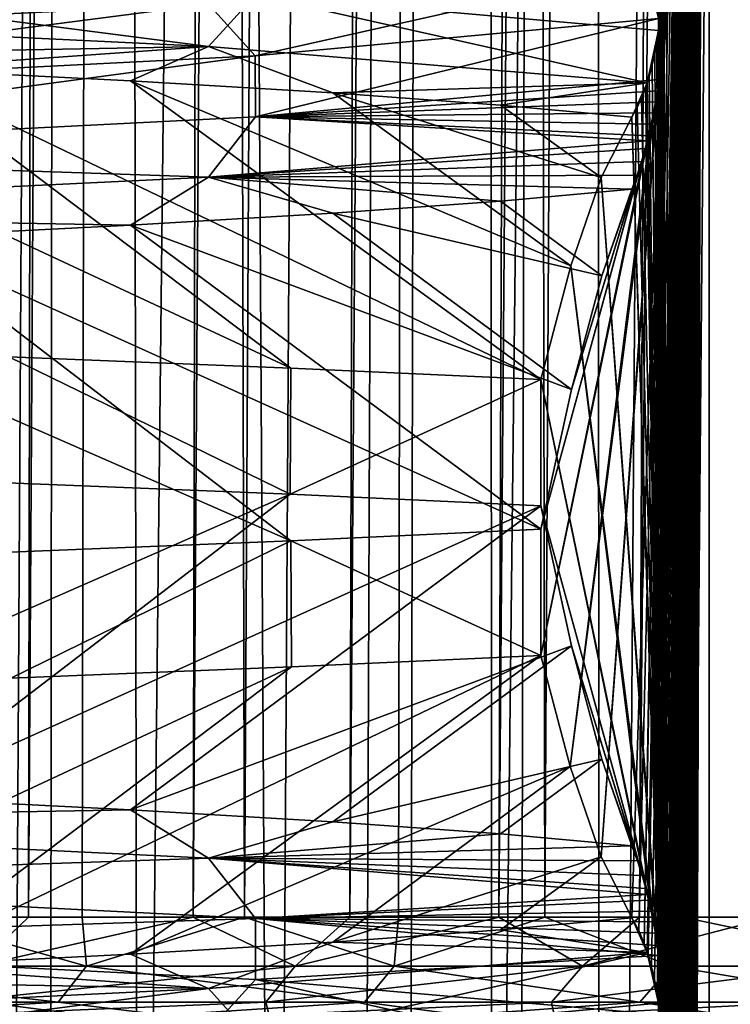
# Model space of a CAD drawing. Header units: millimetres. Extents: x -39 to 39, y -2 to 145.
# Tile 515 of 656: x 11.55 to 12.99, y 60.02 to 62.02. Entities that reach past the tile are written whole.
import ezdxf

# ---------------------------------------------------------------- set-up
doc = ezdxf.new("R2010")
doc.units = ezdxf.units.MM
doc.header["$LTSCALE"] = 65.185185
for name, color, linetype in [('12', 7, 'CONTINUOUS'), ('14', 7, 'CONTINUOUS'), ('175', 7, 'CONTINUOUS'), ('460', 7, 'CONTINUOUS'), ('49', 7, 'CONTINUOUS'), ('528', 7, 'CONTINUOUS'), ('529', 7, 'CONTINUOUS'), ('53', 7, 'CONTINUOUS'), ('615', 7, 'CONTINUOUS'), ('616', 7, 'CONTINUOUS'), ('617', 7, 'CONTINUOUS'), ('75', 7, 'CONTINUOUS'), ('83', 7, 'CONTINUOUS')]:
    doc.layers.add(name, color=color, linetype=linetype)

msp = doc.modelspace()

# ---------------------------------------------------------------- linework, layer by layer
at = {"layer": '12', "color": 7, "linetype": 'Continuous'}
for points in [[(11.6881, 121, 12.475), (10.8427, 121, 13.2165), (11.4562, 38.299, 12.2963), (11.6881, 121, 12.475)], [(11.216, 38.2987, -12.5158), (11.6796, 121, -12.483), (11.5869, 38.299, -12.1732), (11.216, 38.2987, -12.5158)], [(11.8202, 38.299, 11.9468), (11.6881, 121, 12.475), (11.4562, 38.299, 12.2963), (11.8202, 38.299, 11.9468)], [(11.6796, 121, -12.483), (12.475, 121, -11.6881), (11.5869, 38.299, -12.1732), (11.6796, 121, -12.483)], [(11.5869, 38.299, -12.1732), (12.475, 121, -11.6881), (11.9473, 38.299, -11.8197), (11.5869, 38.299, -12.1732)], [(12.483, 121, 11.6796), (11.6881, 121, 12.475), (12.1735, 38.299, 11.5866), (12.483, 121, 11.6796)], [(12.1735, 38.299, 11.5866), (11.6881, 121, 12.475), (11.8202, 38.299, 11.9468), (12.1735, 38.299, 11.5866)], [(11.9473, 38.299, -11.8197), (12.475, 121, -11.6881), (12.297, 38.299, -11.4554), (11.9473, 38.299, -11.8197)], [(12.5158, 38.2987, 11.216), (12.483, 121, 11.6796), (12.1735, 38.299, 11.5866), (12.5158, 38.2987, 11.216)], [(12.475, 121, -11.6881), (13.2165, 121, -10.8427), (12.297, 38.299, -11.4554), (12.475, 121, -11.6881)], [(12.297, 38.299, -11.4554), (13.2165, 121, -10.8427), (12.6355, 38.299, -11.0809), (12.297, 38.299, -11.4554)], [(12.6355, 38.299, -11.0809), (13.2165, 121, -10.8427), (12.9627, 38.299, -10.6964), (12.6355, 38.299, -11.0809)], [(12.9627, 38.299, -10.6964), (13.2165, 121, -10.8427), (13.2781, 38.299, -10.3022), (12.9627, 38.299, -10.6964)]]:
    msp.add_3dface(points, dxfattribs=at)
at = {"layer": '14', "color": 7, "linetype": 'Continuous'}
for points in [[(11.082, 144.3929, -10.6533), (11.33, 60.1989, -9.6632), (11.8066, 144.3929, -9.8442), (11.082, 144.3929, -10.6533)], [(11.5657, 60.1989, 9.3798), (11.2153, 60.1989, 9.7961), (11.7292, 144.3929, 9.9362), (11.5657, 60.1989, 9.3798)], [(11.7292, 144.3929, 9.9362), (11.2153, 60.1989, 9.7961), (11.3665, 144.3929, 10.3492), (11.7292, 144.3929, 9.9362)], [(11.33, 60.1989, -9.6632), (11.6752, 60.1989, -9.2431), (11.8066, 144.3929, -9.8442), (11.33, 60.1989, -9.6632)], [(11.9005, 60.1989, 8.9512), (11.5657, 60.1989, 9.3798), (12.0961, 144.3929, 9.4862), (11.9005, 60.1989, 8.9512)], [(12.0961, 144.3929, 9.4862), (11.5657, 60.1989, 9.3798), (11.7292, 144.3929, 9.9362), (12.0961, 144.3929, 9.4862)], [(11.6752, 60.1989, -9.2431), (12.0049, 60.1989, -8.8107), (11.8066, 144.3929, -9.8442), (11.6752, 60.1989, -9.2431)], [(11.8066, 144.3929, -9.8442), (12.0049, 60.1989, -8.8107), (12.4692, 144.3929, -8.9901), (11.8066, 144.3929, -9.8442)], [(12.2195, 60.1989, 8.5106), (11.9005, 60.1989, 8.9512), (12.465, 144.3929, 8.9959), (12.2195, 60.1989, 8.5106)], [(12.465, 144.3929, 8.9959), (11.9005, 60.1989, 8.9512), (12.0961, 144.3929, 9.4862), (12.465, 144.3929, 8.9959)], [(12.0049, 60.1989, -8.8107), (12.3185, 60.1989, -8.3666), (12.4692, 144.3929, -8.9901), (12.0049, 60.1989, -8.8107)], [(12.5221, 60.1989, 8.0588), (12.2195, 60.1989, 8.5106), (12.8333, 144.3929, 8.4622), (12.5221, 60.1989, 8.0588)], [(12.8333, 144.3929, 8.4622), (12.2195, 60.1989, 8.5106), (12.465, 144.3929, 8.9959), (12.8333, 144.3929, 8.4622)], [(12.3185, 60.1989, -8.3666), (12.6157, 60.1989, -7.9114), (12.4692, 144.3929, -8.9901), (12.3185, 60.1989, -8.3666)], [(12.4692, 144.3929, -8.9901), (12.6157, 60.1989, -7.9114), (13.0678, 144.3929, -8.0954), (12.4692, 144.3929, -8.9901)], [(12.8079, 60.1989, 7.5963), (12.5221, 60.1989, 8.0588), (13.1987, 144.3929, 7.8802), (12.8079, 60.1989, 7.5963)], [(13.1987, 144.3929, 7.8802), (12.5221, 60.1989, 8.0588), (12.8333, 144.3929, 8.4622), (13.1987, 144.3929, 7.8802)], [(12.6157, 60.1989, -7.9114), (12.8961, 60.1989, -7.4455), (13.0678, 144.3929, -8.0954), (12.6157, 60.1989, -7.9114)], [(13.0767, 60.1989, 7.1237), (12.8079, 60.1989, 7.5963), (13.5561, 144.3929, 7.2481), (13.0767, 60.1989, 7.1237)], [(13.5561, 144.3929, 7.2481), (12.8079, 60.1989, 7.5963), (13.1987, 144.3929, 7.8802), (13.5561, 144.3929, 7.2481)], [(12.8961, 60.1989, -7.4455), (13.1593, 60.1989, -6.9698), (13.0678, 144.3929, -8.0954), (12.8961, 60.1989, -7.4455)]]:
    msp.add_3dface(points, dxfattribs=at)
at = {"layer": '175', "color": 7, "linetype": 'Continuous'}
for points in [[(11.6839, 60.0994, -9.1883), (11.33, 60.1989, -9.6632), (10.9986, 60.0994, -9.9984), (11.6839, 60.0994, -9.1883)], [(11.2153, 60.1989, 9.7961), (11.5657, 60.1989, 9.3798), (11.4619, 60.0994, 9.4638), (11.2153, 60.1989, 9.7961)], [(11.6752, 60.1989, -9.2431), (11.33, 60.1989, -9.6632), (11.6839, 60.0994, -9.1883), (11.6752, 60.1989, -9.2431)], [(11.5657, 60.1989, 9.3798), (11.9005, 60.1989, 8.9512), (11.4619, 60.0994, 9.4638), (11.5657, 60.1989, 9.3798)], [(11.4619, 60.0994, 9.4638), (11.9005, 60.1989, 8.9512), (12.1079, 60.0994, 8.622), (11.4619, 60.0994, 9.4638)], [(12.0049, 60.1989, -8.8107), (11.6752, 60.1989, -9.2431), (11.6839, 60.0994, -9.1883), (12.0049, 60.1989, -8.8107)], [(12.3096, 60.0994, -8.3314), (12.0049, 60.1989, -8.8107), (11.6839, 60.0994, -9.1883), (12.3096, 60.0994, -8.3314)], [(11.9005, 60.1989, 8.9512), (12.2195, 60.1989, 8.5106), (12.1079, 60.0994, 8.622), (11.9005, 60.1989, 8.9512)], [(12.3185, 60.1989, -8.3666), (12.0049, 60.1989, -8.8107), (12.3096, 60.0994, -8.3314), (12.3185, 60.1989, -8.3666)], [(12.2195, 60.1989, 8.5106), (12.5221, 60.1989, 8.0588), (12.1079, 60.0994, 8.622), (12.2195, 60.1989, 8.5106)], [(12.1079, 60.0994, 8.622), (12.5221, 60.1989, 8.0588), (12.6921, 60.0994, 7.7362), (12.1079, 60.0994, 8.622)], [(12.6157, 60.1989, -7.9114), (12.3185, 60.1989, -8.3666), (12.3096, 60.0994, -8.3314), (12.6157, 60.1989, -7.9114)], [(12.8726, 60.0994, -7.432), (12.6157, 60.1989, -7.9114), (12.3096, 60.0994, -8.3314), (12.8726, 60.0994, -7.432)], [(12.5221, 60.1989, 8.0588), (12.8079, 60.1989, 7.5963), (12.6921, 60.0994, 7.7362), (12.5221, 60.1989, 8.0588)], [(12.8961, 60.1989, -7.4455), (12.6157, 60.1989, -7.9114), (12.8726, 60.0994, -7.432), (12.8961, 60.1989, -7.4455)], [(12.8079, 60.1989, 7.5963), (13.0767, 60.1989, 7.1237), (12.6921, 60.0994, 7.7362), (12.8079, 60.1989, 7.5963)], [(12.6921, 60.0994, 7.7362), (13.0767, 60.1989, 7.1237), (13.2117, 60.0994, 6.8111), (12.6921, 60.0994, 7.7362)], [(13.37, 60.0994, -6.4947), (12.8961, 60.1989, -7.4455), (12.8726, 60.0994, -7.432), (13.37, 60.0994, -6.4947)], [(13.1593, 60.1989, -6.9698), (12.8961, 60.1989, -7.4455), (13.37, 60.0994, -6.4947), (13.1593, 60.1989, -6.9698)], [(11.6264, 60.0266, -9.1431), (10.9986, 60.0994, -9.9984), (10.9445, 60.0266, -9.9492), (11.6264, 60.0266, -9.1431)], [(11.6839, 60.0994, -9.1883), (10.9986, 60.0994, -9.9984), (11.6264, 60.0266, -9.1431), (11.6839, 60.0994, -9.1883)], [(11.4619, 60.0994, 9.4638), (12.1079, 60.0994, 8.622), (11.4055, 60.0266, 9.4172), (11.4619, 60.0994, 9.4638)], [(11.4055, 60.0266, 9.4172), (12.1079, 60.0994, 8.622), (12.0482, 60.0266, 8.5795), (11.4055, 60.0266, 9.4172)], [(12.249, 60.0266, -8.2904), (11.6839, 60.0994, -9.1883), (11.6264, 60.0266, -9.1431), (12.249, 60.0266, -8.2904)], [(12.3096, 60.0994, -8.3314), (11.6839, 60.0994, -9.1883), (12.249, 60.0266, -8.2904), (12.3096, 60.0994, -8.3314)], [(12.1079, 60.0994, 8.622), (12.6921, 60.0994, 7.7362), (12.0482, 60.0266, 8.5795), (12.1079, 60.0994, 8.622)], [(12.0482, 60.0266, 8.5795), (12.6921, 60.0994, 7.7362), (12.6296, 60.0266, 7.6981), (12.0482, 60.0266, 8.5795)], [(12.8092, 60.0266, -7.3954), (12.3096, 60.0994, -8.3314), (12.249, 60.0266, -8.2904), (12.8092, 60.0266, -7.3954)], [(12.8726, 60.0994, -7.432), (12.3096, 60.0994, -8.3314), (12.8092, 60.0266, -7.3954), (12.8726, 60.0994, -7.432)], [(12.6921, 60.0994, 7.7362), (13.2117, 60.0994, 6.8111), (12.6296, 60.0266, 7.6981), (12.6921, 60.0994, 7.7362)], [(12.6296, 60.0266, 7.6981), (13.2117, 60.0994, 6.8111), (13.1466, 60.0266, 6.7775), (12.6296, 60.0266, 7.6981)], [(13.3042, 60.0266, -6.4628), (12.8726, 60.0994, -7.432), (12.8092, 60.0266, -7.3954), (13.3042, 60.0266, -6.4628)], [(13.37, 60.0994, -6.4947), (12.8726, 60.0994, -7.432), (13.3042, 60.0266, -6.4628), (13.37, 60.0994, -6.4947)], [(11.1783, 60, -9.5328), (11.6264, 60.0266, -9.1431), (10.9445, 60.0266, -9.9492), (11.1783, 60, -9.5328)], [(11.1783, 60, -9.5328), (11.843, 60, -8.693), (11.6264, 60.0266, -9.1431), (11.1783, 60, -9.5328)], [(11.4089, 60, 9.2554), (11.4055, 60.0266, 9.4172), (12.0482, 60.0266, 8.5795), (11.4089, 60, 9.2554)], [(12.0551, 60, 8.3965), (11.4089, 60, 9.2554), (12.0482, 60.0266, 8.5795), (12.0551, 60, 8.3965)], [(11.843, 60, -8.693), (12.249, 60.0266, -8.2904), (11.6264, 60.0266, -9.1431), (11.843, 60, -8.693)], [(11.843, 60, -8.693), (12.4467, 60, -7.8043), (12.249, 60.0266, -8.2904), (11.843, 60, -8.693)], [(12.0551, 60, 8.3965), (12.0482, 60.0266, 8.5795), (12.6296, 60.0266, 7.6981), (12.0551, 60, 8.3965)], [(12.6348, 60, 7.496), (12.0551, 60, 8.3965), (12.6296, 60.0266, 7.6981), (12.6348, 60, 7.496)], [(12.4467, 60, -7.8043), (12.8092, 60.0266, -7.3954), (12.249, 60.0266, -8.2904), (12.4467, 60, -7.8043)], [(12.4467, 60, -7.8043), (12.9821, 60, -6.8769), (12.8092, 60.0266, -7.3954), (12.4467, 60, -7.8043)], [(12.6348, 60, 7.496), (12.6296, 60.0266, 7.6981), (13.1466, 60.0266, 6.7775), (12.6348, 60, 7.496)], [(13.1487, 60, 6.5526), (12.6348, 60, 7.496), (13.1466, 60.0266, 6.7775), (13.1487, 60, 6.5526)], [(12.9821, 60, -6.8769), (13.3042, 60.0266, -6.4628), (12.8092, 60.0266, -7.3954), (12.9821, 60, -6.8769)], [(12.9821, 60, -6.8769), (13.4499, 60, -5.9097), (13.3042, 60.0266, -6.4628), (12.9821, 60, -6.8769)]]:
    msp.add_3dface(points, dxfattribs=at)
at = {"layer": '460', "linetype": 'Continuous'}
for points in [[(11.5226, 61.0815, -8.2987), (11.5262, 61.3377, -8.2938), (12.0982, 61.0582, -7.4346), (11.5226, 61.0815, -8.2987)], [(11.5262, 61.3377, -8.2938), (12.099, 61.3146, -7.4333), (12.0982, 61.0582, -7.4346), (11.5262, 61.3377, -8.2938)], [(12.099, 61.3146, -7.4333), (12.6076, 61.2914, -6.5337), (12.0982, 61.0582, -7.4346), (12.099, 61.3146, -7.4333)], [(12.6076, 61.2914, -6.5337), (12.6076, 61.035, -6.5337), (12.0982, 61.0582, -7.4346), (12.6076, 61.2914, -6.5337)], [(12.6076, 60.987, 6.5337), (12.0995, 60.9639, 7.4325), (12.6076, 60.7306, 6.5337), (12.6076, 60.987, 6.5337)], [(12.0995, 60.9639, 7.4325), (11.527, 60.9407, 8.2927), (11.5303, 60.6844, 8.288), (12.0995, 60.9639, 7.4325)], [(12.1009, 60.7075, 7.4303), (12.0995, 60.9639, 7.4325), (11.5303, 60.6844, 8.288), (12.1009, 60.7075, 7.4303)], [(12.6076, 60.7306, 6.5337), (12.0995, 60.9639, 7.4325), (12.1009, 60.7075, 7.4303), (12.6076, 60.7306, 6.5337)]]:
    msp.add_3dface(points, dxfattribs=at)
at = {"layer": '49', "color": 7, "linetype": 'Continuous'}
msp.add_3dface([(11.0473, 121, -13.4658), (11.9001, 121, -12.7184), (11.4143, 38.2987, -12.7276), (11.0473, 121, -13.4658)], dxfattribs=at)
at = {"layer": '528', "linetype": 'Continuous'}
for points in [[(12.8239, 60.1271, 2.4063), (12.95, 67), (12.8174, 60.1459, 2.5302), (12.8239, 60.1271, 2.4063)], [(12.8174, 60.1459, 2.5302), (12.95, 67), (12.8495, 61.9313, 1.9186), (12.8174, 60.1459, 2.5302)], [(12.8258, 60.1211, 2.3701), (12.95, 67), (12.8239, 60.1271, 2.4063), (12.8258, 60.1211, 2.3701)], [(12.8308, 58.1041, 2.2745), (12.95, 67), (12.8255, 58.1219, 2.3749), (12.8308, 58.1041, 2.2745)], [(12.8255, 58.1219, 2.3749), (12.95, 67), (12.8507, 59.9641, 1.8954), (12.8255, 58.1219, 2.3749)], [(12.8326, 60.0973, 2.24), (12.95, 67), (12.8258, 60.1211, 2.3701), (12.8326, 60.0973, 2.24)], [(12.8355, 56.0857, 2.184), (12.95, 67), (12.8308, 56.1041, 2.2745), (12.8355, 56.0857, 2.184)], [(12.8308, 56.1041, 2.2745), (12.95, 67), (12.8503, 57.9766, 1.9023), (12.8308, 56.1041, 2.2745)], [(12.8355, 58.0857, 2.184), (12.95, 67), (12.8308, 58.1041, 2.2745), (12.8355, 58.0857, 2.184)], [(12.8386, 60.0723, 2.1254), (12.95, 67), (12.8326, 60.0973, 2.24), (12.8386, 60.0723, 2.1254)], [(12.8401, 56.0654, 2.0979), (12.95, 67), (12.8355, 56.0857, 2.184), (12.8401, 56.0654, 2.0979)], [(12.8401, 58.0654, 2.0979), (12.95, 67), (12.8355, 58.0857, 2.184), (12.8401, 58.0654, 2.0979)], [(12.8413, 54.059, 2.0739), (12.95, 67), (12.8369, 54.0797, 2.1572), (12.8413, 54.059, 2.0739)], [(12.8369, 54.0797, 2.1572), (12.95, 67), (12.8503, 55.9766, 1.9023), (12.8369, 54.0797, 2.1572)], [(12.8439, 60.0445, 2.0248), (12.95, 67), (12.8386, 60.0723, 2.1254), (12.8439, 60.0445, 2.0248)], [(12.8442, 48.0424, 2.0183), (12.95, 67), (12.8401, 48.0654, 2.0979), (12.8442, 48.0424, 2.0183)], [(12.8401, 48.0654, 2.0979), (12.95, 67), (12.8503, 49.9766, 1.9023), (12.8401, 48.0654, 2.0979)], [(12.8442, 50.0424, 2.0183), (12.95, 67), (12.8401, 50.0654, 2.0979), (12.8442, 50.0424, 2.0183)], [(12.8401, 50.0654, 2.0979), (12.95, 67), (12.8503, 51.9766, 1.9023), (12.8401, 50.0654, 2.0979)], [(12.8442, 52.0424, 2.0183), (12.95, 67), (12.8401, 52.0654, 2.0979), (12.8442, 52.0424, 2.0183)], [(12.8401, 52.0654, 2.0979), (12.95, 67), (12.8505, 53.9599, 1.899), (12.8401, 52.0654, 2.0979)], [(12.8442, 56.0424, 2.0183), (12.95, 67), (12.8401, 56.0654, 2.0979), (12.8442, 56.0424, 2.0183)], [(12.8442, 58.0424, 2.0183), (12.95, 67), (12.8401, 58.0654, 2.0979), (12.8442, 58.0424, 2.0183)], [(12.8454, 54.0346, 1.9958), (12.95, 67), (12.8413, 54.059, 2.0739), (12.8454, 54.0346, 1.9958)], [(12.8475, 38.0187, 1.9567), (12.95, 67), (12.8436, 38.046, 2.0295), (12.8475, 38.0187, 1.9567)], [(12.8436, 38.046, 2.0295), (12.95, 67), (12.8503, 39.9766, 1.9023), (12.8436, 38.046, 2.0295)], [(12.8474, 44.0192, 1.958), (12.95, 67), (12.8438, 44.0451, 2.0267), (12.8474, 44.0192, 1.958)], [(12.8438, 44.0451, 2.0267), (12.95, 67), (12.8503, 45.9766, 1.9023), (12.8438, 44.0451, 2.0267)], [(12.8467, 60.0247, 1.9705), (12.95, 67), (12.8439, 60.0445, 2.0248), (12.8467, 60.0247, 1.9705)], [(12.8467, 40.0248, 1.9707), (12.95, 67), (12.8442, 40.0424, 2.0183), (12.8467, 40.0248, 1.9707)], [(12.8442, 40.0424, 2.0183), (12.95, 67), (12.8503, 41.9766, 1.9023), (12.8442, 40.0424, 2.0183)], [(12.8467, 42.0248, 1.9707), (12.95, 67), (12.8442, 42.0424, 2.0183), (12.8467, 42.0248, 1.9707)], [(12.8442, 42.0424, 2.0183), (12.95, 67), (12.8501, 43.9849, 1.907), (12.8442, 42.0424, 2.0183)], [(12.8467, 46.0248, 1.9707), (12.95, 67), (12.8442, 46.0424, 2.0183), (12.8467, 46.0248, 1.9707)], [(12.8442, 46.0424, 2.0183), (12.95, 67), (12.8503, 47.9766, 1.9023), (12.8442, 46.0424, 2.0183)], [(12.8467, 48.0248, 1.9707), (12.95, 67), (12.8442, 48.0424, 2.0183), (12.8467, 48.0248, 1.9707)], [(12.8467, 50.0248, 1.9707), (12.95, 67), (12.8442, 50.0424, 2.0183), (12.8467, 50.0248, 1.9707)], [(12.8467, 52.0248, 1.9707), (12.95, 67), (12.8442, 52.0424, 2.0183), (12.8467, 52.0248, 1.9707)], [(12.8467, 56.0248, 1.9707), (12.95, 67), (12.8442, 56.0424, 2.0183), (12.8467, 56.0248, 1.9707)], [(12.8467, 58.0248, 1.9707), (12.95, 67), (12.8442, 58.0424, 2.0183), (12.8467, 58.0248, 1.9707)], [(12.8467, 54.025, 1.971), (12.95, 67), (12.8454, 54.0346, 1.9958), (12.8467, 54.025, 1.971)], [(12.8478, 40.0153, 1.9499), (12.95, 67), (12.8467, 40.0248, 1.9707), (12.8478, 40.0153, 1.9499)], [(12.8478, 42.0153, 1.9499), (12.95, 67), (12.8467, 42.0248, 1.9707), (12.8478, 42.0153, 1.9499)], [(12.8478, 46.0153, 1.9499), (12.95, 67), (12.8467, 46.0248, 1.9707), (12.8478, 46.0153, 1.9499)], [(12.8478, 48.0153, 1.9499), (12.95, 67), (12.8467, 48.0248, 1.9707), (12.8478, 48.0153, 1.9499)], [(12.8478, 50.0153, 1.9499), (12.95, 67), (12.8467, 50.0248, 1.9707), (12.8478, 50.0153, 1.9499)], [(12.8478, 52.0153, 1.9499), (12.95, 67), (12.8467, 52.0248, 1.9707), (12.8478, 52.0153, 1.9499)], [(12.8488, 54.0048, 1.9309), (12.95, 67), (12.8467, 54.025, 1.971), (12.8488, 54.0048, 1.9309)], [(12.8478, 56.0153, 1.9499), (12.95, 67), (12.8467, 56.0248, 1.9707), (12.8478, 56.0153, 1.9499)], [(12.8478, 58.0153, 1.9499), (12.95, 67), (12.8467, 58.0248, 1.9707), (12.8478, 58.0153, 1.9499)], [(12.8479, 60.0141, 1.9474), (12.95, 67), (12.8467, 60.0247, 1.9705), (12.8479, 60.0141, 1.9474)], [(12.8478, 62.0153, 1.9499), (12.95, 67), (12.8467, 62.0248, 1.9707), (12.8478, 62.0153, 1.9499)], [(12.8501, 43.9849, 1.907), (12.95, 67), (12.8474, 44.0192, 1.958), (12.8501, 43.9849, 1.907)], [(12.95, 38), (12.95, 67), (12.8475, 38.0187, 1.9567), (12.95, 38)], [(12.8503, 39.9766, 1.9023), (12.95, 67), (12.8478, 40.0153, 1.9499), (12.8503, 39.9766, 1.9023)], [(12.8503, 41.9766, 1.9023), (12.95, 67), (12.8478, 42.0153, 1.9499), (12.8503, 41.9766, 1.9023)], [(12.8503, 45.9766, 1.9023), (12.95, 67), (12.8478, 46.0153, 1.9499), (12.8503, 45.9766, 1.9023)], [(12.8503, 47.9766, 1.9023), (12.95, 67), (12.8478, 48.0153, 1.9499), (12.8503, 47.9766, 1.9023)], [(12.8503, 49.9766, 1.9023), (12.95, 67), (12.8478, 50.0153, 1.9499), (12.8503, 49.9766, 1.9023)], [(12.8503, 51.9766, 1.9023), (12.95, 67), (12.8478, 52.0153, 1.9499), (12.8503, 51.9766, 1.9023)], [(12.8503, 55.9766, 1.9023), (12.95, 67), (12.8478, 56.0153, 1.9499), (12.8503, 55.9766, 1.9023)], [(12.8503, 57.9766, 1.9023), (12.95, 67), (12.8478, 58.0153, 1.9499), (12.8503, 57.9766, 1.9023)], [(12.8503, 61.9766, 1.9023), (12.95, 67), (12.8478, 62.0153, 1.9499), (12.8503, 61.9766, 1.9023)], [(12.8507, 59.9641, 1.8954), (12.95, 67), (12.8479, 60.0141, 1.9474), (12.8507, 59.9641, 1.8954)], [(12.8505, 53.9599, 1.899), (12.95, 67), (12.8488, 54.0048, 1.9309), (12.8505, 53.9599, 1.899)], [(12.8495, 61.9313, 1.9186), (12.95, 67), (12.8503, 61.9766, 1.9023), (12.8495, 61.9313, 1.9186)], [(12.73, 60.322, 4.1977), (12.7927, 60.1975, 3.001), (12.8495, 61.9313, 1.9186), (12.73, 60.322, 4.1977)], [(12.8467, 61.9004, 1.9703), (12.73, 60.322, 4.1977), (12.8495, 61.9313, 1.9186), (12.8467, 61.9004, 1.9703)], [(12.7927, 60.1975, 3.001), (12.8066, 60.172, 2.7355), (12.8495, 61.9313, 1.9186), (12.7927, 60.1975, 3.001)], [(12.8066, 60.172, 2.7355), (12.8174, 60.1459, 2.5302), (12.8495, 61.9313, 1.9186), (12.8066, 60.172, 2.7355)], [(12.8438, 61.8776, 2.0257), (12.73, 60.322, 4.1977), (12.8467, 61.9004, 1.9703), (12.8438, 61.8776, 2.0257)], [(12.6674, 60.505, 5.3922), (12.73, 60.322, 4.1977), (12.8438, 61.8776, 2.0257), (12.6674, 60.505, 5.3922)], [(12.8404, 61.8554, 2.0917), (12.6674, 60.505, 5.3922), (12.8438, 61.8776, 2.0257), (12.8404, 61.8554, 2.0917)], [(12.8364, 61.8332, 2.1685), (12.6674, 60.505, 5.3922), (12.8404, 61.8554, 2.0917), (12.8364, 61.8332, 2.1685)], [(12.8316, 61.8101, 2.2583), (12.6674, 60.505, 5.3922), (12.8364, 61.8332, 2.1685), (12.8316, 61.8101, 2.2583)], [(12.6076, 60.7306, 6.5337), (12.6674, 60.505, 5.3922), (12.8316, 61.8101, 2.2583), (12.6076, 60.7306, 6.5337)], [(12.8261, 61.786, 2.3635), (12.6076, 60.7306, 6.5337), (12.8316, 61.8101, 2.2583), (12.8261, 61.786, 2.3635)], [(12.8237, 61.7762, 2.409), (12.6076, 60.7306, 6.5337), (12.8261, 61.786, 2.3635), (12.8237, 61.7762, 2.409)], [(12.8197, 61.7607, 2.4856), (12.6076, 60.7306, 6.5337), (12.8237, 61.7762, 2.409), (12.8197, 61.7607, 2.4856)], [(12.6076, 60.987, 6.5337), (12.6076, 60.7306, 6.5337), (12.8197, 61.7607, 2.4856), (12.6076, 60.987, 6.5337)], [(12.8123, 61.7342, 2.628), (12.6076, 60.987, 6.5337), (12.8197, 61.7607, 2.4856), (12.8123, 61.7342, 2.628)], [(12.6699, 61.2712, 5.3453), (12.6076, 60.987, 6.5337), (12.8123, 61.7342, 2.628), (12.6699, 61.2712, 5.3453)], [(12.8034, 61.7063, 2.7974), (12.6699, 61.2712, 5.3453), (12.8123, 61.7342, 2.628), (12.8034, 61.7063, 2.7974)], [(12.7314, 61.502, 4.1705), (12.6699, 61.2712, 5.3453), (12.8034, 61.7063, 2.7974), (12.7314, 61.502, 4.1705)], [(12.7927, 61.6778, 3.001), (12.7314, 61.502, 4.1705), (12.8034, 61.7063, 2.7974), (12.7927, 61.6778, 3.001)]]:
    msp.add_3dface(points, dxfattribs=at)
at = {"layer": '529', "linetype": 'Continuous'}
for points in [[(12.8452, 67, -2.0005), (12.95, 67), (12.95, 38), (12.8452, 67, -2.0005)], [(12.8452, 67, -2.0005), (12.95, 38), (12.85, 64.0799, -1.9079), (12.8452, 67, -2.0005)], [(12.85, 64.0799, -1.9079), (12.95, 38), (12.8499, 64.0335, -1.9103), (12.85, 64.0799, -1.9079)], [(12.8499, 64.0335, -1.9103), (12.95, 38), (12.8473, 64.0017, -1.9603), (12.8499, 64.0335, -1.9103)], [(12.8473, 64.0017, -1.9603), (12.95, 38), (12.844, 63.9781, -2.023), (12.8473, 64.0017, -1.9603)], [(12.844, 63.9781, -2.023), (12.95, 38), (12.8501, 62.0769, -1.9058), (12.844, 63.9781, -2.023)], [(12.8501, 62.0769, -1.9058), (12.95, 38), (12.8497, 62.0307, -1.913), (12.8501, 62.0769, -1.9058)], [(12.8497, 62.0307, -1.913), (12.95, 38), (12.8471, 62, -1.9643), (12.8497, 62.0307, -1.913)], [(12.8471, 62, -1.9643), (12.95, 38), (12.8437, 61.9765, -2.0279), (12.8471, 62, -1.9643)], [(12.8395, 61.9538, -2.1087), (12.8437, 61.9765, -2.0279), (12.85, 60.0799, -1.9079), (12.8395, 61.9538, -2.1087)], [(12.8437, 61.9765, -2.0279), (12.95, 38), (12.85, 60.0799, -1.9079), (12.8437, 61.9765, -2.0279)], [(12.8341, 61.9306, -2.2107), (12.8395, 61.9538, -2.1087), (12.85, 60.0799, -1.9079), (12.8341, 61.9306, -2.2107)], [(12.8277, 61.907, -2.3344), (12.8341, 61.9306, -2.2107), (12.85, 60.0799, -1.9079), (12.8277, 61.907, -2.3344)], [(12.8237, 61.8942, -2.4102), (12.8277, 61.907, -2.3344), (12.85, 60.0799, -1.9079), (12.8237, 61.8942, -2.4102)], [(12.8126, 61.8637, -2.6223), (12.8204, 61.8845, -2.4731), (12.85, 60.0799, -1.9079), (12.8126, 61.8637, -2.6223)], [(12.8204, 61.8845, -2.4731), (12.8237, 61.8942, -2.4102), (12.85, 60.0799, -1.9079), (12.8204, 61.8845, -2.4731)], [(12.8036, 61.8437, -2.7932), (12.8126, 61.8637, -2.6223), (12.85, 60.0799, -1.9079), (12.8036, 61.8437, -2.7932)], [(12.7927, 61.8245, -3.001), (12.8036, 61.8437, -2.7932), (12.85, 60.0799, -1.9079), (12.7927, 61.8245, -3.001)], [(12.7306, 61.7014, -4.1866), (12.7927, 61.8245, -3.001), (12.8476, 60.1139, -1.9548), (12.7306, 61.7014, -4.1866)], [(12.8476, 60.1139, -1.9548), (12.7927, 61.8245, -3.001), (12.85, 60.0799, -1.9079), (12.8476, 60.1139, -1.9548)], [(12.6689, 61.522, -5.3646), (12.7306, 61.7014, -4.1866), (12.8443, 60.1414, -2.0178), (12.6689, 61.522, -5.3646)], [(12.8443, 60.1414, -2.0178), (12.7306, 61.7014, -4.1866), (12.8468, 60.1215, -1.9701), (12.8443, 60.1414, -2.0178)], [(12.8468, 60.1215, -1.9701), (12.7306, 61.7014, -4.1866), (12.8476, 60.1139, -1.9548), (12.8468, 60.1215, -1.9701)], [(12.6076, 61.2914, -6.5337), (12.6689, 61.522, -5.3646), (12.8317, 60.2116, -2.2573), (12.6076, 61.2914, -6.5337)], [(12.8317, 60.2116, -2.2573), (12.6689, 61.522, -5.3646), (12.8361, 60.19, -2.1729), (12.8317, 60.2116, -2.2573)], [(12.8361, 60.19, -2.1729), (12.6689, 61.522, -5.3646), (12.8404, 60.1667, -2.0921), (12.8361, 60.19, -2.1729)], [(12.8404, 60.1667, -2.0921), (12.6689, 61.522, -5.3646), (12.8443, 60.1414, -2.0178), (12.8404, 60.1667, -2.0921)], [(12.6076, 61.035, -6.5337), (12.6076, 61.2914, -6.5337), (12.8208, 60.2574, -2.4657), (12.6076, 61.035, -6.5337)], [(12.8208, 60.2574, -2.4657), (12.6076, 61.2914, -6.5337), (12.8239, 60.2453, -2.4066), (12.8208, 60.2574, -2.4657)], [(12.8239, 60.2453, -2.4066), (12.6076, 61.2914, -6.5337), (12.8267, 60.2335, -2.3522), (12.8239, 60.2453, -2.4066)], [(12.8267, 60.2335, -2.3522), (12.6076, 61.2914, -6.5337), (12.8317, 60.2116, -2.2573), (12.8267, 60.2335, -2.3522)], [(12.6699, 60.7502, -5.345), (12.6076, 61.035, -6.5337), (12.8134, 60.284, -2.6061), (12.6699, 60.7502, -5.345)], [(12.8134, 60.284, -2.6061), (12.6076, 61.035, -6.5337), (12.8208, 60.2574, -2.4657), (12.8134, 60.284, -2.6061)], [(12.7316, 60.5199, -4.1674), (12.6699, 60.7502, -5.345), (12.8042, 60.3133, -2.7817), (12.7316, 60.5199, -4.1674)], [(12.8042, 60.3133, -2.7817), (12.6699, 60.7502, -5.345), (12.8134, 60.284, -2.6061), (12.8042, 60.3133, -2.7817)], [(12.7927, 60.3442, -3.001), (12.7316, 60.5199, -4.1674), (12.8042, 60.3133, -2.7817), (12.7927, 60.3442, -3.001)], [(12.85, 60.0799, -1.9079), (12.95, 38), (12.8499, 60.0335, -1.9103), (12.85, 60.0799, -1.9079)], [(12.8499, 60.0335, -1.9103), (12.95, 38), (12.8473, 60.0017, -1.9603), (12.8499, 60.0335, -1.9103)]]:
    msp.add_3dface(points, dxfattribs=at)
at = {"layer": '53', "color": 7, "linetype": 'Continuous'}
for points in [[(13.4658, 121, 11.0473), (12.7184, 121, 11.9001), (12.7276, 38.2987, 11.4143), (13.4658, 121, 11.0473)], [(13.4658, 121, 11.0473), (12.7276, 38.2987, 11.4143), (13.2928, 38.2988, 10.7509), (13.4658, 121, 11.0473)]]:
    msp.add_3dface(points, dxfattribs=at)
at = {"layer": '615', "linetype": 'Continuous'}
for points in [[(11.5226, 61.0815, -8.2987), (12.0982, 61.0582, -7.4346), (10.7447, 60.4661, -7.5639), (11.5226, 61.0815, -8.2987)], [(10.7447, 60.4661, -7.5639), (12.0982, 61.0582, -7.4346), (11.2919, 60.4417, -6.7195), (10.7447, 60.4661, -7.5639)], [(12.0982, 61.0582, -7.4346), (12.6076, 61.035, -6.5337), (11.2919, 60.4417, -6.7195), (12.0982, 61.0582, -7.4346)], [(11.2919, 60.4417, -6.7195), (12.6076, 61.035, -6.5337), (11.773, 60.4173, -5.8358), (11.2919, 60.4417, -6.7195)], [(12.6076, 61.035, -6.5337), (12.6699, 60.7502, -5.345), (11.773, 60.4173, -5.8358), (12.6076, 61.035, -6.5337)], [(11.773, 60.4173, -5.8358), (12.6699, 60.7502, -5.345), (12.185, 60.3929, -4.9178), (11.773, 60.4173, -5.8358)], [(12.6699, 60.7502, -5.345), (12.7316, 60.5199, -4.1674), (12.185, 60.3929, -4.9178), (12.6699, 60.7502, -5.345)], [(12.6076, 60.7306, 6.5337), (12.1009, 60.7075, 7.4303), (11.2919, 60.0999, 6.7195), (12.6076, 60.7306, 6.5337)], [(11.773, 60.1243, 5.8358), (12.6076, 60.7306, 6.5337), (11.2919, 60.0999, 6.7195), (11.773, 60.1243, 5.8358)], [(12.6674, 60.505, 5.3922), (12.6076, 60.7306, 6.5337), (11.773, 60.1243, 5.8358), (12.6674, 60.505, 5.3922)], [(12.1009, 60.7075, 7.4303), (11.5303, 60.6844, 8.288), (10.7447, 60.0756, 7.5639), (12.1009, 60.7075, 7.4303)], [(11.2919, 60.0999, 6.7195), (12.1009, 60.7075, 7.4303), (10.7447, 60.0756, 7.5639), (11.2919, 60.0999, 6.7195)], [(12.185, 60.1487, 4.9178), (12.6674, 60.505, 5.3922), (11.773, 60.1243, 5.8358), (12.185, 60.1487, 4.9178)], [(12.185, 60.3929, -4.9178), (12.7316, 60.5199, -4.1674), (12.5256, 60.3685, -3.971), (12.185, 60.3929, -4.9178)], [(12.73, 60.322, 4.1977), (12.6674, 60.505, 5.3922), (12.185, 60.1487, 4.9178), (12.73, 60.322, 4.1977)], [(12.7316, 60.5199, -4.1674), (12.7927, 60.3442, -3.001), (12.5256, 60.3685, -3.971), (12.7316, 60.5199, -4.1674)], [(12.5256, 60.1731, 3.971), (12.73, 60.322, 4.1977), (12.185, 60.1487, 4.9178), (12.5256, 60.1731, 3.971)], [(12.7927, 60.1975, 3.001), (12.73, 60.322, 4.1977), (12.5256, 60.1731, 3.971), (12.7927, 60.1975, 3.001)]]:
    msp.add_3dface(points, dxfattribs=at)
at = {"layer": '616', "linetype": 'Continuous'}
for points in [[(11.9317, 61.9677, -5.2812), (10.4071, 62.0412, -7.8708), (10.5392, 62.1479, -7.6056), (11.9317, 61.9677, -5.2812)], [(12.0275, 62.0727, -4.9254), (11.9317, 61.9677, -5.2812), (10.5392, 62.1479, -7.6056), (12.0275, 62.0727, -4.9254)], [(12.8238, 62.1273, 2.4074), (11.9322, 62.054, 5.2794), (12.0271, 61.949, 4.9261), (12.8238, 62.1273, 2.4074)], [(12.8467, 62.0248, 1.9707), (12.8238, 62.1273, 2.4074), (12.0271, 61.949, 4.9261), (12.8467, 62.0248, 1.9707)], [(12.8467, 62.1215, -1.9703), (12.8471, 62, -1.9643), (12.0275, 62.0727, -4.9254), (12.8467, 62.1215, -1.9703)], [(12.8467, 62.1215, -1.9703), (12.8477, 62.1124, -1.9521), (12.8471, 62, -1.9643), (12.8467, 62.1215, -1.9703)], [(12.8477, 62.1124, -1.9521), (12.8497, 62.0307, -1.913), (12.8471, 62, -1.9643), (12.8477, 62.1124, -1.9521)], [(11.9322, 62.054, 5.2794), (10.7447, 62.0756, 7.5639), (10.4078, 61.9805, 7.8695), (11.9322, 62.054, 5.2794)], [(12.8237, 61.8942, -2.4102), (11.9317, 61.9677, -5.2812), (12.0275, 62.0727, -4.9254), (12.8237, 61.8942, -2.4102)], [(12.8471, 62, -1.9643), (12.8237, 61.8942, -2.4102), (12.0275, 62.0727, -4.9254), (12.8471, 62, -1.9643)], [(11.9322, 62.054, 5.2794), (10.4078, 61.9805, 7.8695), (10.5388, 61.8737, 7.6061), (11.9322, 62.054, 5.2794)], [(12.0271, 61.949, 4.9261), (11.9322, 62.054, 5.2794), (10.5388, 61.8737, 7.6061), (12.0271, 61.949, 4.9261)], [(10.4071, 62.0412, -7.8708), (11.9317, 61.9677, -5.2812), (10.7447, 61.9464, -7.5639), (10.4071, 62.0412, -7.8708)], [(12.8467, 62.0248, 1.9707), (12.0271, 61.949, 4.9261), (12.0278, 61.8252, 4.9247), (12.8467, 62.0248, 1.9707)], [(12.8467, 61.9004, 1.9703), (12.8467, 62.0248, 1.9707), (12.0278, 61.8252, 4.9247), (12.8467, 61.9004, 1.9703)], [(12.8467, 61.9004, 1.9703), (12.8478, 62.0153, 1.9499), (12.8467, 62.0248, 1.9707), (12.8467, 61.9004, 1.9703)], [(12.8467, 61.9004, 1.9703), (12.8495, 61.9313, 1.9186), (12.8478, 62.0153, 1.9499), (12.8467, 61.9004, 1.9703)], [(12.8495, 61.9313, 1.9186), (12.8503, 61.9766, 1.9023), (12.8478, 62.0153, 1.9499), (12.8495, 61.9313, 1.9186)], [(12.8471, 62, -1.9643), (12.8277, 61.907, -2.3344), (12.8237, 61.8942, -2.4102), (12.8471, 62, -1.9643)], [(12.8471, 62, -1.9643), (12.8341, 61.9306, -2.2107), (12.8277, 61.907, -2.3344), (12.8471, 62, -1.9643)], [(12.8471, 62, -1.9643), (12.8395, 61.9538, -2.1087), (12.8341, 61.9306, -2.2107), (12.8471, 62, -1.9643)], [(12.8471, 62, -1.9643), (12.8437, 61.9765, -2.0279), (12.8395, 61.9538, -2.1087), (12.8471, 62, -1.9643)], [(10.7447, 61.9464, -7.5639), (11.9317, 61.9677, -5.2812), (11.2919, 61.9221, -6.7195), (10.7447, 61.9464, -7.5639)], [(11.2919, 61.9221, -6.7195), (11.9317, 61.9677, -5.2812), (11.773, 61.8977, -5.8358), (11.2919, 61.9221, -6.7195)], [(11.773, 61.8977, -5.8358), (11.9317, 61.9677, -5.2812), (12.185, 61.8733, -4.9178), (11.773, 61.8977, -5.8358)], [(11.9317, 61.9677, -5.2812), (12.8237, 61.8942, -2.4102), (12.185, 61.8733, -4.9178), (11.9317, 61.9677, -5.2812)], [(12.0271, 61.949, 4.9261), (10.5388, 61.8737, 7.6061), (10.5397, 61.75, 7.605), (12.0271, 61.949, 4.9261)], [(12.0278, 61.8252, 4.9247), (12.0271, 61.949, 4.9261), (10.5397, 61.75, 7.605), (12.0278, 61.8252, 4.9247)], [(12.8438, 61.8776, 2.0257), (12.8467, 61.9004, 1.9703), (12.0278, 61.8252, 4.9247), (12.8438, 61.8776, 2.0257)], [(12.185, 61.8733, -4.9178), (12.8237, 61.8942, -2.4102), (12.5256, 61.8489, -3.971), (12.185, 61.8733, -4.9178)], [(12.8237, 61.8942, -2.4102), (12.7927, 61.8245, -3.001), (12.5256, 61.8489, -3.971), (12.8237, 61.8942, -2.4102)], [(12.8237, 61.8942, -2.4102), (12.8036, 61.8437, -2.7932), (12.7927, 61.8245, -3.001), (12.8237, 61.8942, -2.4102)], [(12.8237, 61.8942, -2.4102), (12.8126, 61.8637, -2.6223), (12.8036, 61.8437, -2.7932), (12.8237, 61.8942, -2.4102)], [(12.8237, 61.8942, -2.4102), (12.8204, 61.8845, -2.4731), (12.8126, 61.8637, -2.6223), (12.8237, 61.8942, -2.4102)], [(12.8404, 61.8554, 2.0917), (12.8438, 61.8776, 2.0257), (12.0278, 61.8252, 4.9247), (12.8404, 61.8554, 2.0917)], [(12.8364, 61.8332, 2.1685), (12.8404, 61.8554, 2.0917), (12.0278, 61.8252, 4.9247), (12.8364, 61.8332, 2.1685)], [(12.0278, 61.8252, 4.9247), (10.5397, 61.75, 7.605), (11.9318, 61.7025, 5.2809), (12.0278, 61.8252, 4.9247)], [(12.8237, 61.7762, 2.409), (12.0278, 61.8252, 4.9247), (11.9318, 61.7025, 5.2809), (12.8237, 61.7762, 2.409)], [(12.8316, 61.8101, 2.2583), (12.8364, 61.8332, 2.1685), (12.0278, 61.8252, 4.9247), (12.8316, 61.8101, 2.2583)], [(12.8237, 61.7762, 2.409), (12.8261, 61.786, 2.3635), (12.0278, 61.8252, 4.9247), (12.8237, 61.7762, 2.409)], [(12.8261, 61.786, 2.3635), (12.8316, 61.8101, 2.2583), (12.0278, 61.8252, 4.9247), (12.8261, 61.786, 2.3635)], [(12.8197, 61.7607, 2.4856), (12.8237, 61.7762, 2.409), (11.9318, 61.7025, 5.2809), (12.8197, 61.7607, 2.4856)], [(11.9318, 61.7025, 5.2809), (10.5397, 61.75, 7.605), (10.4072, 61.629, 7.8706), (11.9318, 61.7025, 5.2809)], [(12.8123, 61.7342, 2.628), (12.8197, 61.7607, 2.4856), (11.9318, 61.7025, 5.2809), (12.8123, 61.7342, 2.628)], [(12.8034, 61.7063, 2.7974), (12.8123, 61.7342, 2.628), (11.9318, 61.7025, 5.2809), (12.8034, 61.7063, 2.7974)], [(11.9318, 61.7025, 5.2809), (10.4072, 61.629, 7.8706), (11.773, 61.6047, 5.8358), (11.9318, 61.7025, 5.2809)], [(12.185, 61.6291, 4.9178), (11.9318, 61.7025, 5.2809), (11.773, 61.6047, 5.8358), (12.185, 61.6291, 4.9178)], [(12.7927, 61.6778, 3.001), (12.8034, 61.7063, 2.7974), (11.9318, 61.7025, 5.2809), (12.7927, 61.6778, 3.001)], [(12.7927, 61.6778, 3.001), (11.9318, 61.7025, 5.2809), (12.5256, 61.6535, 3.971), (12.7927, 61.6778, 3.001)], [(12.5256, 61.6535, 3.971), (11.9318, 61.7025, 5.2809), (12.185, 61.6291, 4.9178), (12.5256, 61.6535, 3.971)], [(11.773, 61.6047, 5.8358), (10.4072, 61.629, 7.8706), (11.2919, 61.5803, 6.7195), (11.773, 61.6047, 5.8358)], [(11.2919, 60.4417, -6.7195), (11.773, 60.4173, -5.8358), (10.4077, 60.3927, -7.8696), (11.2919, 60.4417, -6.7195)], [(11.773, 60.4173, -5.8358), (11.9322, 60.3192, -5.2795), (10.4077, 60.3927, -7.8696), (11.773, 60.4173, -5.8358)], [(11.773, 60.4173, -5.8358), (12.185, 60.3929, -4.9178), (11.9322, 60.3192, -5.2795), (11.773, 60.4173, -5.8358)], [(11.9322, 60.3192, -5.2795), (10.5392, 60.2717, -7.6055), (10.4077, 60.3927, -7.8696), (11.9322, 60.3192, -5.2795)], [(12.185, 60.3929, -4.9178), (12.5256, 60.3685, -3.971), (11.9322, 60.3192, -5.2795), (12.185, 60.3929, -4.9178)], [(12.5256, 60.3685, -3.971), (12.7927, 60.3442, -3.001), (11.9322, 60.3192, -5.2795), (12.5256, 60.3685, -3.971)], [(12.7927, 60.3442, -3.001), (12.8042, 60.3133, -2.7817), (11.9322, 60.3192, -5.2795), (12.7927, 60.3442, -3.001)], [(12.0274, 60.1964, -4.9255), (10.5392, 60.2717, -7.6055), (11.9322, 60.3192, -5.2795), (12.0274, 60.1964, -4.9255)], [(12.8042, 60.3133, -2.7817), (12.8134, 60.284, -2.6061), (11.9322, 60.3192, -5.2795), (12.8042, 60.3133, -2.7817)], [(12.8134, 60.284, -2.6061), (12.8208, 60.2574, -2.4657), (11.9322, 60.3192, -5.2795), (12.8134, 60.284, -2.6061)], [(12.8208, 60.2574, -2.4657), (12.8239, 60.2453, -2.4066), (11.9322, 60.3192, -5.2795), (12.8208, 60.2574, -2.4657)], [(12.8239, 60.2453, -2.4066), (12.0274, 60.1964, -4.9255), (11.9322, 60.3192, -5.2795), (12.8239, 60.2453, -2.4066)], [(12.0274, 60.1964, -4.9255), (10.539, 60.1479, -7.6059), (10.5392, 60.2717, -7.6055), (12.0274, 60.1964, -4.9255)], [(12.8239, 60.2453, -2.4066), (12.8267, 60.2335, -2.3522), (12.0274, 60.1964, -4.9255), (12.8239, 60.2453, -2.4066)], [(12.8267, 60.2335, -2.3522), (12.8317, 60.2116, -2.2573), (12.0274, 60.1964, -4.9255), (12.8267, 60.2335, -2.3522)], [(12.8317, 60.2116, -2.2573), (12.8361, 60.19, -2.1729), (12.0274, 60.1964, -4.9255), (12.8317, 60.2116, -2.2573)], [(12.0274, 60.0727, -4.9258), (10.539, 60.1479, -7.6059), (12.0274, 60.1964, -4.9255), (12.0274, 60.0727, -4.9258)], [(12.8361, 60.19, -2.1729), (12.8404, 60.1667, -2.0921), (12.0274, 60.1964, -4.9255), (12.8361, 60.19, -2.1729)], [(12.8404, 60.1667, -2.0921), (12.8443, 60.1414, -2.0178), (12.0274, 60.1964, -4.9255), (12.8404, 60.1667, -2.0921)], [(12.8443, 60.1414, -2.0178), (12.8468, 60.1215, -1.9701), (12.0274, 60.1964, -4.9255), (12.8443, 60.1414, -2.0178)], [(12.8468, 60.1215, -1.9701), (12.0274, 60.0727, -4.9258), (12.0274, 60.1964, -4.9255), (12.8468, 60.1215, -1.9701)], [(12.8239, 60.1271, 2.4063), (12.7927, 60.1975, 3.001), (12.5256, 60.1731, 3.971), (12.8239, 60.1271, 2.4063)], [(12.8239, 60.1271, 2.4063), (12.8066, 60.172, 2.7355), (12.7927, 60.1975, 3.001), (12.8239, 60.1271, 2.4063)], [(12.8239, 60.1271, 2.4063), (12.5256, 60.1731, 3.971), (12.185, 60.1487, 4.9178), (12.8239, 60.1271, 2.4063)], [(12.8239, 60.1271, 2.4063), (12.8174, 60.1459, 2.5302), (12.8066, 60.172, 2.7355), (12.8239, 60.1271, 2.4063)], [(11.9317, 59.9677, -5.2811), (10.4071, 60.0412, -7.8708), (10.539, 60.1479, -7.6059), (11.9317, 59.9677, -5.2811)], [(12.0274, 60.0727, -4.9258), (11.9317, 59.9677, -5.2811), (10.539, 60.1479, -7.6059), (12.0274, 60.0727, -4.9258)], [(12.185, 60.1487, 4.9178), (11.773, 60.1243, 5.8358), (11.9321, 60.054, 5.2797), (12.185, 60.1487, 4.9178)], [(12.8239, 60.1271, 2.4063), (12.185, 60.1487, 4.9178), (11.9321, 60.054, 5.2797), (12.8239, 60.1271, 2.4063)], [(11.773, 60.1243, 5.8358), (11.2919, 60.0999, 6.7195), (11.9321, 60.054, 5.2797), (11.773, 60.1243, 5.8358)], [(12.8239, 60.1271, 2.4063), (11.9321, 60.054, 5.2797), (12.0269, 59.9489, 4.9268), (12.8239, 60.1271, 2.4063)], [(12.8467, 60.0247, 1.9705), (12.8239, 60.1271, 2.4063), (12.0269, 59.9489, 4.9268), (12.8467, 60.0247, 1.9705)], [(12.8467, 60.0247, 1.9705), (12.8258, 60.1211, 2.3701), (12.8239, 60.1271, 2.4063), (12.8467, 60.0247, 1.9705)], [(12.8468, 60.1215, -1.9701), (12.8473, 60.0017, -1.9603), (12.0274, 60.0727, -4.9258), (12.8468, 60.1215, -1.9701)], [(12.8467, 60.0247, 1.9705), (12.8326, 60.0973, 2.24), (12.8258, 60.1211, 2.3701), (12.8467, 60.0247, 1.9705)], [(12.8468, 60.1215, -1.9701), (12.8476, 60.1139, -1.9548), (12.8473, 60.0017, -1.9603), (12.8468, 60.1215, -1.9701)], [(12.8476, 60.1139, -1.9548), (12.8499, 60.0335, -1.9103), (12.8473, 60.0017, -1.9603), (12.8476, 60.1139, -1.9548)], [(12.8476, 60.1139, -1.9548), (12.85, 60.0799, -1.9079), (12.8499, 60.0335, -1.9103), (12.8476, 60.1139, -1.9548)], [(11.2919, 60.0999, 6.7195), (10.7447, 60.0756, 7.5639), (11.9321, 60.054, 5.2797), (11.2919, 60.0999, 6.7195)], [(12.8467, 60.0247, 1.9705), (12.8386, 60.0723, 2.1254), (12.8326, 60.0973, 2.24), (12.8467, 60.0247, 1.9705)], [(11.9321, 60.054, 5.2797), (10.7447, 60.0756, 7.5639), (10.4076, 59.9805, 7.8697), (11.9321, 60.054, 5.2797)], [(12.8237, 59.8943, -2.4099), (11.9317, 59.9677, -5.2811), (12.0274, 60.0727, -4.9258), (12.8237, 59.8943, -2.4099)], [(12.8473, 60.0017, -1.9603), (12.8237, 59.8943, -2.4099), (12.0274, 60.0727, -4.9258), (12.8473, 60.0017, -1.9603)], [(12.8467, 60.0247, 1.9705), (12.8439, 60.0445, 2.0248), (12.8386, 60.0723, 2.1254), (12.8467, 60.0247, 1.9705)], [(11.9321, 60.054, 5.2797), (10.4076, 59.9805, 7.8697), (10.5384, 59.8737, 7.6066), (11.9321, 60.054, 5.2797)], [(12.0269, 59.9489, 4.9268), (11.9321, 60.054, 5.2797), (10.5384, 59.8737, 7.6066), (12.0269, 59.9489, 4.9268)], [(10.4071, 60.0412, -7.8708), (11.9317, 59.9677, -5.2811), (10.7447, 59.9464, -7.5639), (10.4071, 60.0412, -7.8708)], [(12.8467, 59.9001, 1.9711), (12.8467, 60.0247, 1.9705), (12.0269, 59.9489, 4.9268), (12.8467, 59.9001, 1.9711)], [(12.8467, 59.9001, 1.9711), (12.8475, 59.908, 1.955), (12.8467, 60.0247, 1.9705), (12.8467, 59.9001, 1.9711)], [(12.8475, 59.908, 1.955), (12.8479, 60.0141, 1.9474), (12.8467, 60.0247, 1.9705), (12.8475, 59.908, 1.955)]]:
    msp.add_3dface(points, dxfattribs=at)
at = {"layer": '617', "linetype": 'Continuous'}
for points in [[(12.099, 61.3146, -7.4333), (11.5262, 61.3377, -8.2938), (10.7447, 61.9464, -7.5639), (12.099, 61.3146, -7.4333)], [(12.099, 61.3146, -7.4333), (10.7447, 61.9464, -7.5639), (11.2919, 61.9221, -6.7195), (12.099, 61.3146, -7.4333)], [(12.6076, 61.2914, -6.5337), (12.099, 61.3146, -7.4333), (11.2919, 61.9221, -6.7195), (12.6076, 61.2914, -6.5337)], [(12.6076, 61.2914, -6.5337), (11.2919, 61.9221, -6.7195), (11.773, 61.8977, -5.8358), (12.6076, 61.2914, -6.5337)], [(12.6689, 61.522, -5.3646), (12.6076, 61.2914, -6.5337), (11.773, 61.8977, -5.8358), (12.6689, 61.522, -5.3646)], [(12.6689, 61.522, -5.3646), (11.773, 61.8977, -5.8358), (12.185, 61.8733, -4.9178), (12.6689, 61.522, -5.3646)], [(12.7306, 61.7014, -4.1866), (12.6689, 61.522, -5.3646), (12.185, 61.8733, -4.9178), (12.7306, 61.7014, -4.1866)], [(12.7306, 61.7014, -4.1866), (12.185, 61.8733, -4.9178), (12.5256, 61.8489, -3.971), (12.7306, 61.7014, -4.1866)], [(12.7927, 61.8245, -3.001), (12.7306, 61.7014, -4.1866), (12.5256, 61.8489, -3.971), (12.7927, 61.8245, -3.001)], [(12.7314, 61.502, 4.1705), (12.7927, 61.6778, 3.001), (12.5256, 61.6535, 3.971), (12.7314, 61.502, 4.1705)], [(12.7314, 61.502, 4.1705), (12.5256, 61.6535, 3.971), (12.185, 61.6291, 4.9178), (12.7314, 61.502, 4.1705)], [(12.6699, 61.2712, 5.3453), (12.185, 61.6291, 4.9178), (11.773, 61.6047, 5.8358), (12.6699, 61.2712, 5.3453)], [(12.6699, 61.2712, 5.3453), (12.7314, 61.502, 4.1705), (12.185, 61.6291, 4.9178), (12.6699, 61.2712, 5.3453)], [(12.6076, 60.987, 6.5337), (11.773, 61.6047, 5.8358), (11.2919, 61.5803, 6.7195), (12.6076, 60.987, 6.5337)], [(12.6076, 60.987, 6.5337), (12.6699, 61.2712, 5.3453), (11.773, 61.6047, 5.8358), (12.6076, 60.987, 6.5337)], [(12.0995, 60.9639, 7.4325), (11.2919, 61.5803, 6.7195), (10.7447, 61.5559, 7.5639), (12.0995, 60.9639, 7.4325)], [(12.0995, 60.9639, 7.4325), (12.6076, 60.987, 6.5337), (11.2919, 61.5803, 6.7195), (12.0995, 60.9639, 7.4325)], [(11.527, 60.9407, 8.2927), (12.0995, 60.9639, 7.4325), (10.7447, 61.5559, 7.5639), (11.527, 60.9407, 8.2927)]]:
    msp.add_3dface(points, dxfattribs=at)
at = {"layer": '75', "color": 7, "linetype": 'Continuous'}
for points in [[(11.6796, 121, -12.483), (11.216, 38.2987, -12.5158), (11.9001, 121, -12.7184), (11.6796, 121, -12.483)], [(11.9001, 121, -12.7184), (11.216, 38.2987, -12.5158), (11.4143, 38.2987, -12.7276), (11.9001, 121, -12.7184)]]:
    msp.add_3dface(points, dxfattribs=at)
at = {"layer": '83', "color": 7, "linetype": 'Continuous'}
for points in [[(12.483, 121, 11.6796), (12.5158, 38.2987, 11.216), (12.7184, 121, 11.9001), (12.483, 121, 11.6796)], [(12.7184, 121, 11.9001), (12.5158, 38.2987, 11.216), (12.7276, 38.2987, 11.4143), (12.7184, 121, 11.9001)]]:
    msp.add_3dface(points, dxfattribs=at)

doc.saveas('drawing.dxf')
